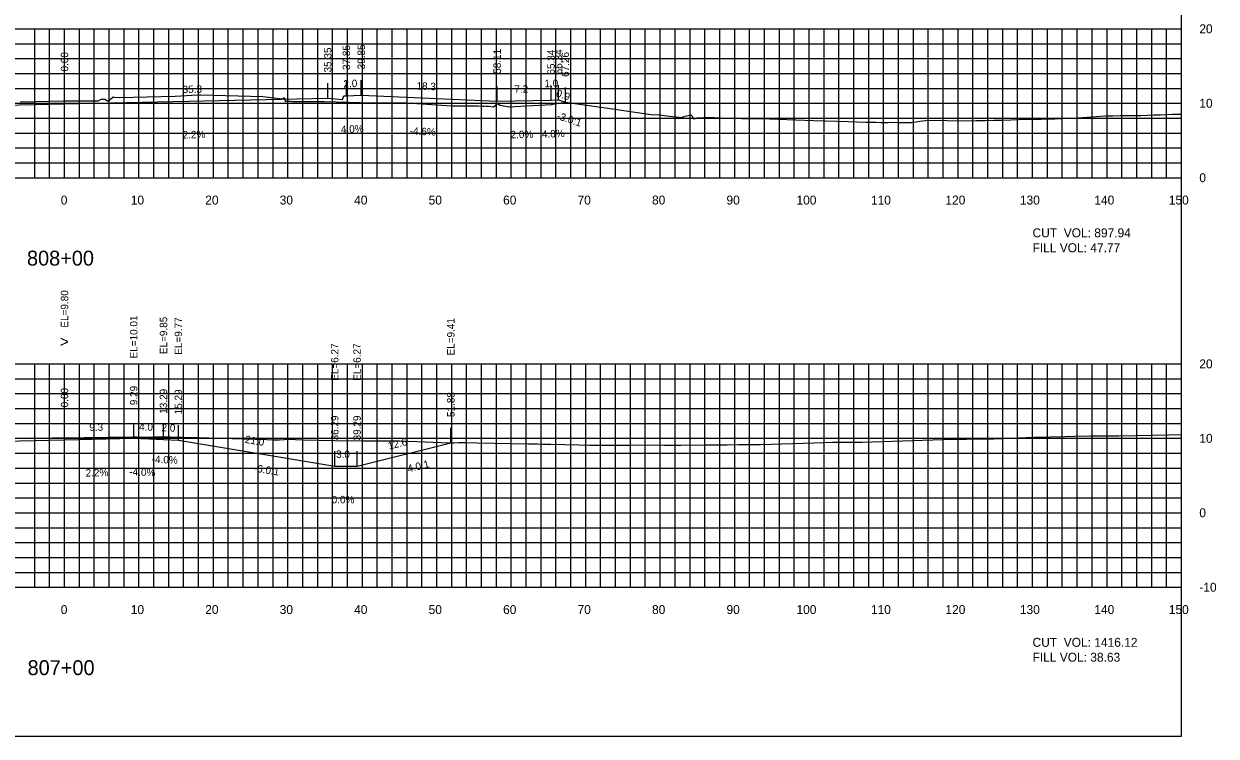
# Model space of a CAD drawing. Extents: x 1797419 to 1809236, y 248759 to 251512.
# Drawn here: x 1803985.5 to 1804145.7, y 250854.9 to 250950.6 of the extents above; entities that cross this region are included whole.
import ezdxf

# ---------------------------------------------------------------- set-up
doc = ezdxf.new("R2010")
doc.units = 0
for name, color, linetype in [('1', 7, 'Continuous'), ('10', 7, 'Continuous'), ('3', 7, 'Continuous'), ('31', 7, 'Continuous'), ('4', 7, 'Continuous'), ('60', 7, 'Continuous'), ('ANNO-TXT', 7, 'Continuous'), ('CL-CNST', 7, 'Continuous'), ('Level 62', 7, 'Continuous'), ('M-ROADS', 7, 'Continuous')]:
    doc.layers.add(name, color=color, linetype=linetype)

msp = doc.modelspace()

# ---------------------------------------------------------------- linework, layer by layer
for p, q in [((1804026.35, 250940.58), (1804026.35, 250942.58)), ((1804028.85, 250940.91), (1804028.85, 250942.91)), ((1804030.85, 250940.99), (1804030.85, 250942.99)), ((1803991, 250939.8), (1803991, 250941.8)), ((1804049.11, 250940.15), (1804049.11, 250942.15)), ((1804056.34, 250940.29), (1804056.34, 250942.29)), ((1804057.34, 250940.33), (1804057.34, 250942.33)), ((1804058.26, 250940.02), (1804058.26, 250942.02)), ((1803991, 250894.69), (1803991, 250896.69)), ((1804000.29, 250894.9), (1804000.29, 250896.9)), ((1804004.29, 250894.74), (1804004.29, 250896.74)), ((1804006.29, 250894.66), (1804006.29, 250896.66)), ((1804042.88, 250894.3), (1804042.88, 250896.3)), ((1804027.29, 250891.16), (1804027.29, 250893.16)), ((1804030.29, 250891.16), (1804030.29, 250893.16))]:
    msp.add_line(p, q)
msp.add_lwpolyline([(1803841, 250854.89), (1804141, 250854.89), (1804141, 251044.89), (1803841, 251044.89)], close=True)
at = {"layer": '60'}
for p, q in [((1804141, 250929.89), (1804141, 250949.89)), ((1804141.06, 250949.89), (1804141, 250949.89)), ((1804141.06, 250939.89), (1804141, 250939.89)), ((1803841, 250929.89), (1804141, 250929.89)), ((1803991, 250929.83), (1803991, 250929.89)), ((1804001, 250929.83), (1804001, 250929.89)), ((1804011, 250929.83), (1804011, 250929.89)), ((1804021, 250929.83), (1804021, 250929.89)), ((1804031, 250929.83), (1804031, 250929.89)), ((1804041, 250929.83), (1804041, 250929.89)), ((1804051, 250929.83), (1804051, 250929.89)), ((1804061, 250929.83), (1804061, 250929.89)), ((1804071, 250929.83), (1804071, 250929.89)), ((1804081, 250929.83), (1804081, 250929.89)), ((1804091, 250929.83), (1804091, 250929.89)), ((1804101, 250929.83), (1804101, 250929.89)), ((1804111, 250929.83), (1804111, 250929.89)), ((1804121, 250929.83), (1804121, 250929.89)), ((1804131, 250929.83), (1804131, 250929.89)), ((1804141, 250929.83), (1804141, 250929.89)), ((1804141.06, 250929.89), (1804141, 250929.89)), ((1804141, 250874.89), (1804141, 250904.89)), ((1804141.06, 250904.89), (1804141, 250904.89)), ((1804141.06, 250894.89), (1804141, 250894.89)), ((1804141.06, 250884.89), (1804141, 250884.89)), ((1803841, 250874.89), (1804141, 250874.89)), ((1803991, 250874.83), (1803991, 250874.89)), ((1804001, 250874.83), (1804001, 250874.89)), ((1804011, 250874.83), (1804011, 250874.89)), ((1804021, 250874.83), (1804021, 250874.89)), ((1804031, 250874.83), (1804031, 250874.89)), ((1804041, 250874.83), (1804041, 250874.89)), ((1804051, 250874.83), (1804051, 250874.89)), ((1804061, 250874.83), (1804061, 250874.89)), ((1804071, 250874.83), (1804071, 250874.89)), ((1804081, 250874.83), (1804081, 250874.89)), ((1804091, 250874.83), (1804091, 250874.89)), ((1804101, 250874.83), (1804101, 250874.89)), ((1804111, 250874.83), (1804111, 250874.89)), ((1804121, 250874.83), (1804121, 250874.89)), ((1804131, 250874.83), (1804131, 250874.89)), ((1804141, 250874.83), (1804141, 250874.89)), ((1804141.06, 250874.89), (1804141, 250874.89))]:
    msp.add_line(p, q, dxfattribs=at)
at = {"layer": 'CL-CNST'}
for points in [[(1803897.71, 250941.32), (1803905.26, 250938.8), (1803913.26, 250938.48), (1803913.59, 250938.48), (1803913.76, 250937.98), (1803915.76, 250938.15), (1803991, 250939.8), (1804026.35, 250940.58), (1804028.35, 250940.41), (1804028.52, 250940.91), (1804028.85, 250940.91), (1804030.85, 250940.99), (1804049.11, 250940.15), (1804056.34, 250940.29), (1804057.34, 250940.33), (1804058.26, 250940.02)], [(1803850.04, 250894.99), (1803868.27, 250888.91), (1803871.27, 250888.91), (1803892.27, 250892.41), (1803894.27, 250892.49), (1803898.27, 250892.65), (1803991, 250894.69), (1804000.29, 250894.9), (1804004.29, 250894.74), (1804006.29, 250894.66), (1804027.29, 250891.16), (1804030.29, 250891.16), (1804042.88, 250894.3)]]:
    msp.add_lwpolyline(points, dxfattribs=at)
at = {"layer": 'Level 62'}
for p, q in [((1803841, 250949.89), (1804141, 250949.89)), ((1803987, 250929.89), (1803987, 250949.89)), ((1803989, 250929.89), (1803989, 250949.89)), ((1803991, 250929.89), (1803991, 250949.89)), ((1803993, 250929.89), (1803993, 250949.89)), ((1803995, 250929.89), (1803995, 250949.89)), ((1803997, 250929.89), (1803997, 250949.89)), ((1803999, 250929.89), (1803999, 250949.89)), ((1804001, 250929.89), (1804001, 250949.89)), ((1804003, 250929.89), (1804003, 250949.89)), ((1804005, 250929.89), (1804005, 250949.89)), ((1804007, 250929.89), (1804007, 250949.89)), ((1804009, 250929.89), (1804009, 250949.89)), ((1804011, 250929.89), (1804011, 250949.89)), ((1804013, 250929.89), (1804013, 250949.89)), ((1804015, 250929.89), (1804015, 250949.89)), ((1804017, 250929.89), (1804017, 250949.89)), ((1804019, 250929.89), (1804019, 250949.89)), ((1804021, 250929.89), (1804021, 250949.89)), ((1804023, 250929.89), (1804023, 250949.89)), ((1804025, 250929.89), (1804025, 250949.89)), ((1804027, 250929.89), (1804027, 250949.89)), ((1804029, 250929.89), (1804029, 250949.89)), ((1804031, 250929.89), (1804031, 250949.89)), ((1804033, 250929.89), (1804033, 250949.89)), ((1804035, 250929.89), (1804035, 250949.89)), ((1804037, 250929.89), (1804037, 250949.89)), ((1804039, 250929.89), (1804039, 250949.89)), ((1804041, 250929.89), (1804041, 250949.89)), ((1804043, 250929.89), (1804043, 250949.89)), ((1804045, 250929.89), (1804045, 250949.89)), ((1804047, 250929.89), (1804047, 250949.89)), ((1804049, 250929.89), (1804049, 250949.89)), ((1804051, 250929.89), (1804051, 250949.89)), ((1804053, 250929.89), (1804053, 250949.89)), ((1804055, 250929.89), (1804055, 250949.89)), ((1804057, 250929.89), (1804057, 250949.89)), ((1804059, 250929.89), (1804059, 250949.89)), ((1804061, 250929.89), (1804061, 250949.89)), ((1804063, 250929.89), (1804063, 250949.89)), ((1804065, 250929.89), (1804065, 250949.89)), ((1804067, 250929.89), (1804067, 250949.89)), ((1804069, 250929.89), (1804069, 250949.89)), ((1804071, 250929.89), (1804071, 250949.89)), ((1804073, 250929.89), (1804073, 250949.89)), ((1804075, 250929.89), (1804075, 250949.89)), ((1804077, 250929.89), (1804077, 250949.89)), ((1804079, 250929.89), (1804079, 250949.89)), ((1804081, 250929.89), (1804081, 250949.89)), ((1804083, 250929.89), (1804083, 250949.89)), ((1804085, 250929.89), (1804085, 250949.89)), ((1804087, 250929.89), (1804087, 250949.89)), ((1804089, 250929.89), (1804089, 250949.89)), ((1804091, 250929.89), (1804091, 250949.89)), ((1804093, 250929.89), (1804093, 250949.89)), ((1804095, 250929.89), (1804095, 250949.89)), ((1804097, 250929.89), (1804097, 250949.89)), ((1804099, 250929.89), (1804099, 250949.89)), ((1804101, 250929.89), (1804101, 250949.89)), ((1804103, 250929.89), (1804103, 250949.89)), ((1804105, 250929.89), (1804105, 250949.89)), ((1804107, 250929.89), (1804107, 250949.89)), ((1804109, 250929.89), (1804109, 250949.89)), ((1804111, 250929.89), (1804111, 250949.89)), ((1804113, 250929.89), (1804113, 250949.89)), ((1804115, 250929.89), (1804115, 250949.89)), ((1804117, 250929.89), (1804117, 250949.89)), ((1804119, 250929.89), (1804119, 250949.89)), ((1804121, 250929.89), (1804121, 250949.89)), ((1804123, 250929.89), (1804123, 250949.89)), ((1804125, 250929.89), (1804125, 250949.89)), ((1804127, 250929.89), (1804127, 250949.89)), ((1804129, 250929.89), (1804129, 250949.89)), ((1804131, 250929.89), (1804131, 250949.89)), ((1804133, 250929.89), (1804133, 250949.89)), ((1804135, 250929.89), (1804135, 250949.89)), ((1804137, 250929.89), (1804137, 250949.89)), ((1804139, 250929.89), (1804139, 250949.89)), ((1804141, 250929.89), (1804141, 250949.89)), ((1803841, 250947.89), (1804141, 250947.89)), ((1803841, 250945.89), (1804141, 250945.89)), ((1803841, 250943.89), (1804141, 250943.89)), ((1803841, 250941.89), (1804141, 250941.89)), ((1803841, 250939.89), (1804141, 250939.89)), ((1803841, 250937.89), (1804141, 250937.89)), ((1803841, 250935.89), (1804141, 250935.89)), ((1803841, 250933.89), (1804141, 250933.89)), ((1803841, 250931.89), (1804141, 250931.89)), ((1803841, 250929.89), (1804141, 250929.89)), ((1803841, 250904.89), (1804141, 250904.89)), ((1803987, 250874.89), (1803987, 250904.89)), ((1803989, 250874.89), (1803989, 250904.89)), ((1803991, 250874.89), (1803991, 250904.89)), ((1803993, 250874.89), (1803993, 250904.89)), ((1803995, 250874.89), (1803995, 250904.89)), ((1803997, 250874.89), (1803997, 250904.89)), ((1803999, 250874.89), (1803999, 250904.89)), ((1804001, 250874.89), (1804001, 250904.89)), ((1804003, 250874.89), (1804003, 250904.89)), ((1804005, 250874.89), (1804005, 250904.89)), ((1804007, 250874.89), (1804007, 250904.89)), ((1804009, 250874.89), (1804009, 250904.89)), ((1804011, 250874.89), (1804011, 250904.89)), ((1804013, 250874.89), (1804013, 250904.89)), ((1804015, 250874.89), (1804015, 250904.89)), ((1804017, 250874.89), (1804017, 250904.89)), ((1804019, 250874.89), (1804019, 250904.89)), ((1804021, 250874.89), (1804021, 250904.89)), ((1804023, 250874.89), (1804023, 250904.89)), ((1804025, 250874.89), (1804025, 250904.89)), ((1804027, 250874.89), (1804027, 250904.89)), ((1804029, 250874.89), (1804029, 250904.89)), ((1804031, 250874.89), (1804031, 250904.89)), ((1804033, 250874.89), (1804033, 250904.89)), ((1804035, 250874.89), (1804035, 250904.89)), ((1804037, 250874.89), (1804037, 250904.89)), ((1804039, 250874.89), (1804039, 250904.89)), ((1804041, 250874.89), (1804041, 250904.89)), ((1804043, 250874.89), (1804043, 250904.89)), ((1804045, 250874.89), (1804045, 250904.89)), ((1804047, 250874.89), (1804047, 250904.89)), ((1804049, 250874.89), (1804049, 250904.89)), ((1804051, 250874.89), (1804051, 250904.89)), ((1804053, 250874.89), (1804053, 250904.89)), ((1804055, 250874.89), (1804055, 250904.89)), ((1804057, 250874.89), (1804057, 250904.89)), ((1804059, 250874.89), (1804059, 250904.89)), ((1804061, 250874.89), (1804061, 250904.89)), ((1804063, 250874.89), (1804063, 250904.89)), ((1804065, 250874.89), (1804065, 250904.89)), ((1804067, 250874.89), (1804067, 250904.89)), ((1804069, 250874.89), (1804069, 250904.89)), ((1804071, 250874.89), (1804071, 250904.89)), ((1804073, 250874.89), (1804073, 250904.89)), ((1804075, 250874.89), (1804075, 250904.89)), ((1804077, 250874.89), (1804077, 250904.89)), ((1804079, 250874.89), (1804079, 250904.89)), ((1804081, 250874.89), (1804081, 250904.89)), ((1804083, 250874.89), (1804083, 250904.89)), ((1804085, 250874.89), (1804085, 250904.89)), ((1804087, 250874.89), (1804087, 250904.89)), ((1804089, 250874.89), (1804089, 250904.89)), ((1804091, 250874.89), (1804091, 250904.89)), ((1804093, 250874.89), (1804093, 250904.89)), ((1804095, 250874.89), (1804095, 250904.89)), ((1804097, 250874.89), (1804097, 250904.89)), ((1804099, 250874.89), (1804099, 250904.89)), ((1804101, 250874.89), (1804101, 250904.89)), ((1804103, 250874.89), (1804103, 250904.89)), ((1804105, 250874.89), (1804105, 250904.89)), ((1804107, 250874.89), (1804107, 250904.89)), ((1804109, 250874.89), (1804109, 250904.89)), ((1804111, 250874.89), (1804111, 250904.89)), ((1804113, 250874.89), (1804113, 250904.89)), ((1804115, 250874.89), (1804115, 250904.89)), ((1804117, 250874.89), (1804117, 250904.89)), ((1804119, 250874.89), (1804119, 250904.89)), ((1804121, 250874.89), (1804121, 250904.89)), ((1804123, 250874.89), (1804123, 250904.89)), ((1804125, 250874.89), (1804125, 250904.89)), ((1804127, 250874.89), (1804127, 250904.89)), ((1804129, 250874.89), (1804129, 250904.89)), ((1804131, 250874.89), (1804131, 250904.89)), ((1804133, 250874.89), (1804133, 250904.89)), ((1804135, 250874.89), (1804135, 250904.89)), ((1804137, 250874.89), (1804137, 250904.89)), ((1804139, 250874.89), (1804139, 250904.89)), ((1804141, 250874.89), (1804141, 250904.89)), ((1803841, 250902.89), (1804141, 250902.89)), ((1803841, 250900.89), (1804141, 250900.89)), ((1803841, 250898.89), (1804141, 250898.89)), ((1803841, 250896.89), (1804141, 250896.89)), ((1803841, 250894.89), (1804141, 250894.89)), ((1803841, 250892.89), (1804141, 250892.89)), ((1803841, 250890.89), (1804141, 250890.89)), ((1803841, 250888.89), (1804141, 250888.89)), ((1803841, 250886.89), (1804141, 250886.89)), ((1803841, 250884.89), (1804141, 250884.89)), ((1803841, 250882.89), (1804141, 250882.89)), ((1803841, 250880.89), (1804141, 250880.89)), ((1803841, 250878.89), (1804141, 250878.89)), ((1803841, 250876.89), (1804141, 250876.89)), ((1803841, 250874.89), (1804141, 250874.89))]:
    msp.add_line(p, q, dxfattribs=at)
at = {"layer": 'M-ROADS'}
for points in [[(1803985.03, 250940.09), (1803990.87, 250940.2), (1803992.17, 250940.22), (1803993.13, 250940.21), (1803993.36, 250940.21), (1803994.16, 250940.22), (1803994.44, 250940.23), (1803994.55, 250940.23), (1803995.52, 250940.22), (1803995.92, 250940.42), (1803996.43, 250940.42), (1803996.78, 250940.22), (1803996.85, 250940.23), (1803996.87, 250940.24), (1803996.88, 250940.24), (1803996.9, 250940.24), (1803996.99, 250940.31), (1803997.48, 250940.7), (1803997.55, 250940.75), (1803997.68, 250940.72), (1803998.34, 250940.66), (1804005.85, 250940.84), (1804008.84, 250941.02), (1804008.97, 250941.02), (1804009.33, 250941.02), (1804017.63, 250940.78), (1804020.29, 250940.47), (1804020.52, 250940.65), (1804020.65, 250940.19), (1804020.72, 250940.13), (1804021.03, 250940.24), (1804021.08, 250940.17), (1804021.19, 250940.17), (1804021.22, 250940.16), (1804021.26, 250940.16), (1804021.35, 250940.15), (1804021.57, 250940.13), (1804021.66, 250940.12), (1804021.87, 250940.12), (1804022.41, 250940.14), (1804023.07, 250940.13), (1804023.77, 250940.12), (1804023.94, 250940.12), (1804024.71, 250940.13), (1804025.11, 250940.13), (1804025.73, 250940.13), (1804025.87, 250940.13), (1804030.76, 250939.99), (1804032.62, 250939.93), (1804032.67, 250939.93), (1804032.73, 250939.93), (1804033.51, 250939.95), (1804033.71, 250939.95), (1804034.82, 250939.94), (1804035.33, 250939.94), (1804036.11, 250939.93), (1804036.57, 250939.94), (1804036.95, 250939.94), (1804042.95, 250939.55), (1804043.1, 250939.54), (1804043.26, 250939.54), (1804043.93, 250939.55), (1804044.03, 250939.55), (1804045.24, 250939.55), (1804045.62, 250939.55), (1804046.54, 250939.54), (1804046.92, 250939.48), (1804047.35, 250939.48), (1804047.37, 250939.55), (1804047.65, 250939.51), (1804047.94, 250939.48), (1804048.61, 250939.4), (1804048.62, 250939.4), (1804048.8, 250939.55), (1804049.17, 250939.85), (1804049.51, 250939.65), (1804050.77, 250939.41), (1804050.82, 250939.42), (1804051.41, 250939.45), (1804056.41, 250939.74), (1804056.47, 250939.74), (1804056.5, 250939.73), (1804056.51, 250939.74), (1804056.58, 250939.75), (1804058.27, 250940.03), (1804064.26, 250939.19), (1804070.1, 250938.35), (1804070.62, 250938.36), (1804071.22, 250938.28), (1804072.25, 250938.17), (1804073.94, 250937.99), (1804073.97, 250938.01), (1804074.09, 250938.06), (1804074.18, 250938.13), (1804075.11, 250938.35), (1804075.25, 250938.22), (1804075.45, 250937.82), (1804075.68, 250937.85), (1804075.72, 250937.85), (1804075.77, 250937.89), (1804075.84, 250937.9), (1804075.92, 250937.94), (1804075.92, 250937.94), (1804075.94, 250937.94), (1804075.98, 250937.94), (1804076.8, 250937.96), (1804077.1, 250937.99), (1804078.25, 250937.96), (1804079.09, 250937.94), (1804080.06, 250937.9), (1804081.95, 250937.84), (1804083.79, 250937.84), (1804084.47, 250937.84), (1804091.58, 250937.58), (1804096.26, 250937.42), (1804098.59, 250937.34), (1804099.95, 250937.35), (1804100.61, 250937.29), (1804101.23, 250937.3), (1804101.58, 250937.32), (1804102.04, 250937.34), (1804102.91, 250937.29), (1804104.68, 250937.29), (1804104.73, 250937.3), (1804105.35, 250937.39), (1804105.86, 250937.47), (1804106.28, 250937.52), (1804106.64, 250937.56), (1804106.95, 250937.6), (1804112.12, 250937.54), (1804113.41, 250937.57), (1804114.65, 250937.59), (1804115.84, 250937.61), (1804116.99, 250937.64), (1804118.1, 250937.67), (1804119.17, 250937.71), (1804120.2, 250937.74), (1804121.19, 250937.75), (1804122.15, 250937.76), (1804123.08, 250937.78), (1804123.98, 250937.82), (1804124.84, 250937.86), (1804125.68, 250937.9), (1804126.49, 250937.91), (1804130.79, 250938.19), (1804131.79, 250938.21), (1804132.77, 250938.23), (1804133.73, 250938.24), (1804134.66, 250938.24), (1804135.56, 250938.25), (1804136.45, 250938.29), (1804137.31, 250938.32), (1804138.15, 250938.35), (1804138.97, 250938.38), (1804139.78, 250938.41), (1804140.56, 250938.42), (1804141, 250938.44)], [(1803985, 250894.93), (1803986.31, 250894.94), (1803986.75, 250894.93), (1803987.53, 250894.93), (1803987.59, 250894.93), (1803987.62, 250894.93), (1803987.79, 250894.93), (1803989.39, 250894.94), (1803990.37, 250894.95), (1804000.18, 250895.07), (1804000.37, 250895.07), (1804000.76, 250895.07), (1804002.15, 250895.05), (1804002.42, 250895.06), (1804003.15, 250895.07), (1804003.43, 250895.07), (1804003.84, 250895.07), (1804005.21, 250895.07), (1804008.85, 250894.98), (1804018.11, 250894.74), (1804019.03, 250894.7), (1804019.89, 250894.67), (1804020.53, 250894.72), (1804020.54, 250894.72), (1804021.18, 250894.76), (1804022.02, 250894.74), (1804022.95, 250894.7), (1804027.32, 250894.61), (1804031.15, 250894.55), (1804032.74, 250894.56), (1804032.89, 250894.56), (1804033.05, 250894.56), (1804033.74, 250894.55), (1804034.22, 250894.55), (1804035.39, 250894.55), (1804035.98, 250894.55), (1804038.34, 250894.45), (1804041.6, 250894.31), (1804042.45, 250894.3), (1804043.32, 250894.3), (1804043.92, 250894.31), (1804044.32, 250894.31), (1804044.66, 250894.31), (1804044.99, 250894.31), (1804046.42, 250894.3), (1804053.33, 250894.16), (1804054.5, 250894.14), (1804055.19, 250894.12), (1804055.32, 250894.12), (1804056.31, 250894.1), (1804060.09, 250894.01), (1804061.5, 250893.99), (1804061.6, 250893.98), (1804061.61, 250893.98), (1804061.88, 250893.98), (1804062.38, 250893.96), (1804063.75, 250893.96), (1804065.24, 250893.97), (1804065.69, 250893.97), (1804065.91, 250893.95), (1804066.9, 250893.96), (1804069.99, 250894), (1804071.54, 250893.99), (1804072.77, 250893.99), (1804073.77, 250893.99), (1804077.07, 250894.02), (1804077.73, 250894.02), (1804078.25, 250894.02), (1804079.97, 250894.03), (1804081.51, 250894.07), (1804084.46, 250894.08), (1804091.61, 250894.28), (1804094.13, 250894.38), (1804095.42, 250894.38), (1804098.02, 250894.38), (1804098.07, 250894.38), (1804098.11, 250894.38), (1804110.28, 250894.77), (1804112.15, 250894.77), (1804114.67, 250894.82), (1804115.8, 250894.82), (1804121.21, 250895.03), (1804125.39, 250895.14), (1804126.7, 250895.17), (1804128.77, 250895.22), (1804129.13, 250895.22), (1804132.6, 250895.22), (1804139.29, 250895.35), (1804141, 250895.39)]]:
    msp.add_lwpolyline(points, dxfattribs=at)

# ---------------------------------------------------------------- texts
for s, rotation, p in [('-3.0:1', 341.5651, (1804057.01, 250937.81)), ('-6.0:1', 350.5377, (1804016.38, 250890.44)), ('4.0:1', 14.0362, (1804037.19, 250890.3))]:
    msp.add_text(s, height=1, rotation=rotation).set_placement(p)
at = {"layer": '1'}
for s, p in [('808+00', (1803985.96, 250918.09)), ('807+00', (1803986.04, 250863.09))]:
    msp.add_text(s, height=2, dxfattribs=at).set_placement(p)
at = {"layer": '10'}
for s, p in [('0', (1803990.5, 250926.29)), ('10', (1803999.9, 250926.29)), ('20', (1804009.9, 250926.29)), ('30', (1804019.9, 250926.29)), ('40', (1804029.9, 250926.29)), ('50', (1804039.9, 250926.29)), ('60', (1804049.9, 250926.29)), ('70', (1804059.9, 250926.29)), ('80', (1804069.9, 250926.29)), ('90', (1804079.9, 250926.29)), ('100', (1804089.3, 250926.29)), ('110', (1804099.3, 250926.29)), ('120', (1804109.3, 250926.29)), ('130', (1804119.3, 250926.29)), ('140', (1804129.3, 250926.29)), ('150', (1804139.3, 250926.29)), ('0', (1803990.5, 250871.29)), ('10', (1803999.9, 250871.29)), ('20', (1804009.9, 250871.29)), ('30', (1804019.9, 250871.29)), ('40', (1804029.9, 250871.29)), ('50', (1804039.9, 250871.29)), ('60', (1804049.9, 250871.29)), ('70', (1804059.9, 250871.29)), ('80', (1804069.9, 250871.29)), ('90', (1804079.9, 250871.29)), ('100', (1804089.3, 250871.29)), ('110', (1804099.3, 250871.29)), ('120', (1804109.3, 250871.29)), ('130', (1804119.3, 250871.29)), ('140', (1804129.3, 250871.29)), ('150', (1804139.3, 250871.29))]:
    msp.add_text(s, height=1.2, dxfattribs=at).set_placement(p)
at = {"layer": '3'}
for s, p in [('35.35', (1804026.85, 250944.03)), ('37.85', (1804029.35, 250944.36)), ('39.85', (1804031.35, 250944.44)), ('0.00', (1803991.5, 250944.16)), ('58.11', (1804049.61, 250943.85)), ('65.34', (1804056.84, 250943.74)), ('66.34', (1804057.84, 250943.78)), ('67.26', (1804058.76, 250943.43)), ('EL=9.80', (1803991.5, 250909.76)), ('EL=10.01', (1804000.79, 250905.62)), ('EL=9.85', (1804004.79, 250906.2)), ('EL=9.77', (1804006.79, 250906.12)), ('EL=9.41', (1804043.38, 250906.02)), ('EL=6.27', (1804027.79, 250902.62)), ('EL=6.27', (1804030.79, 250902.62)), ('0.00', (1803991.5, 250899.05)), ('9.29', (1804000.79, 250899.34)), ('13.29', (1804004.79, 250898.19)), ('15.29', (1804006.79, 250898.11)), ('51.88', (1804043.38, 250897.75)), ('36.29', (1804027.79, 250894.61)), ('39.29', (1804030.79, 250894.61))]:
    msp.add_text(s, height=1, rotation=90, dxfattribs=at).set_placement(p)
at = {"layer": '31'}
for s, p in [('20', (1804143.4, 250949.29)), ('10', (1804143.4, 250939.29)), ('0', (1804143.4, 250929.29)), ('20', (1804143.4, 250904.29)), ('10', (1804143.4, 250894.29)), ('0', (1804143.4, 250884.29)), ('-10', (1804143.4, 250874.29))]:
    msp.add_text(s, height=1.2, dxfattribs=at).set_placement(p)
at = {"layer": '4'}
for s, rotation, p in [('2.0', 2.2906, (1804028.48, 250942)), ('18.3', 357.3503, (1804038.25, 250941.75)), ('1.0', 2.2906, (1804055.47, 250942.03)), ('35.3', 1.2603, (1804006.87, 250941.25)), ('7.2', 1.1458, (1804051.42, 250941.29)), ('0.9', 341.5651, (1804056.93, 250940.82)), ('2.2%', 1.2603, (1804006.87, 250935.15)), ('4.0%', 2.2906, (1804028.14, 250935.88)), ('-4.6%', 357.3503, (1804037.34, 250935.69)), ('2.0%', 1.1458, (1804050.91, 250935.18)), ('4.0%', 2.2906, (1804055.13, 250935.24)), ('9.3', 1.2603, (1803994.34, 250895.87)), ('4.0', 357.7094, (1804001.01, 250895.97)), ('2.0', 357.7094, (1804004.01, 250895.85)), ('21.0', 350.5377, (1804015.18, 250894.29)), ('12.6', 14.0362, (1804034.57, 250893.36)), ('-4.0%', 357.7094, (1804002.69, 250891.61)), ('2.2%', 1.2603, (1803993.84, 250889.75)), ('-4.0%', 357.7094, (1803999.69, 250889.92))]:
    msp.add_text(s, height=1, rotation=rotation, dxfattribs=at).set_placement(p)
for s, p in [('3.0', (1804027.47, 250892.26)), ('0.0%', (1804026.88, 250886.16))]:
    msp.add_text(s, height=1, dxfattribs=at).set_placement(p)
at = {"layer": '60'}
msp.add_text('>', height=1.5, dxfattribs=at).set_placement((1803990.39, 250907.14))
at = {"layer": 'ANNO-TXT'}
for s, p in [('CUT  VOL: 897.94', (1804121, 250921.89)), ('FILL VOL: 47.77', (1804121, 250919.89)), ('CUT  VOL: 1416.12', (1804121, 250866.89)), ('FILL VOL: 38.63', (1804121, 250864.89))]:
    msp.add_text(s, height=1.2, dxfattribs=at).set_placement(p)

doc.saveas('drawing.dxf')
